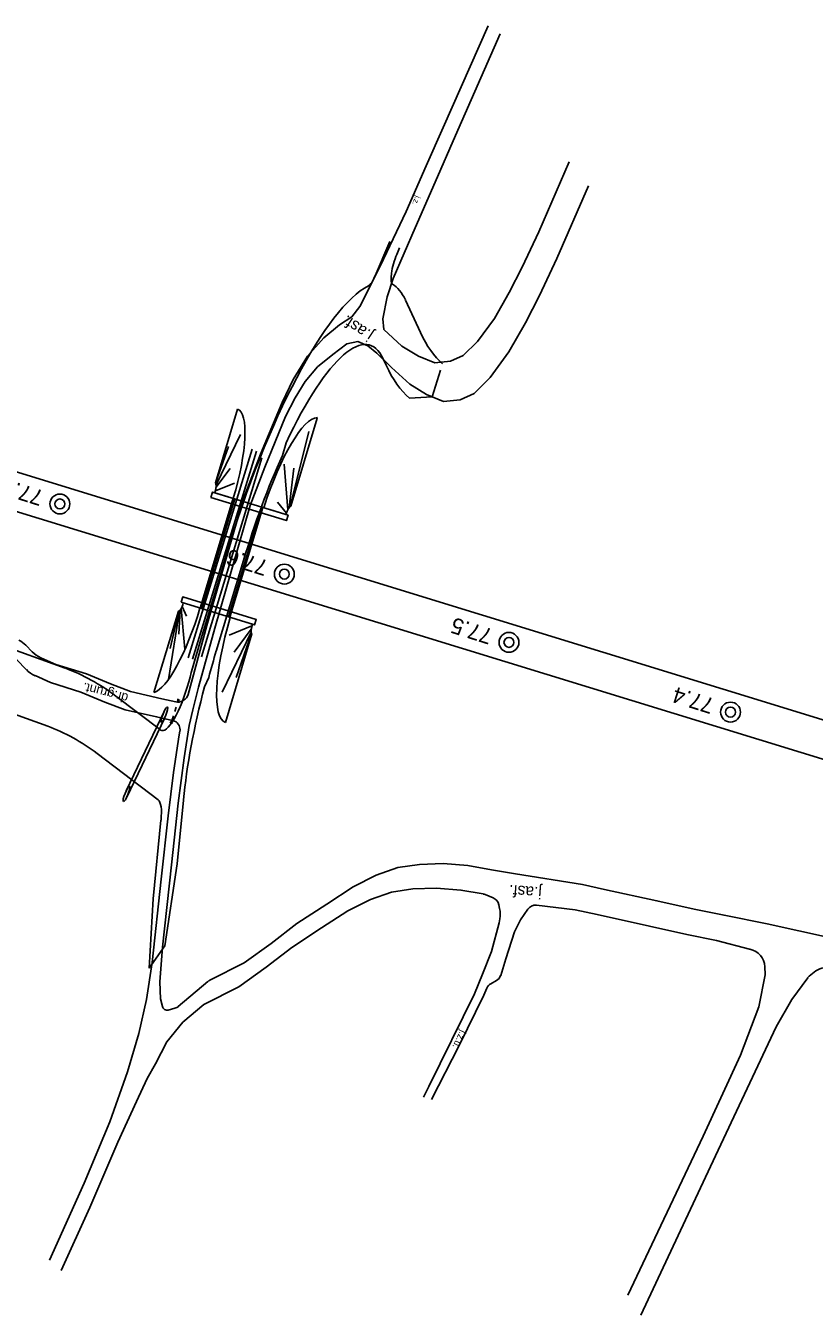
# Model space of a CAD drawing. Extents: x 6541740 to 6566395, y 5525066 to 5530361.
# Drawn here: x 6553353.3 to 6553437.8, y 5525216.6 to 5525355 of the extents above; entities that cross this region are included whole.
import ezdxf

# ---------------------------------------------------------------- set-up
doc = ezdxf.new("R2010")
doc.units = 0
for name, color, linetype in [('Domyślna', 7, 'Continuous'), ('TOR_PRZEK_P-komponent', 7, 'Continuous'), ('TOR_PS_OPIS_T-symbole geometrii', 7, 'Continuous'), ('TOR_PS_T-wypelnienia', 7, 'Continuous'), ('TOR_RAMKI-ramka+tabelka 1', 7, 'Continuous'), ('TOR_W-warstwa dodatkowa 2', 7, 'Continuous')]:
    doc.layers.add(name, color=color, linetype=linetype)

# ---------------------------------------------------------------- blocks, each defined once
blk = doc.blocks.new('4010_1')
at = {"layer": 'Domyślna'}
for radius in [0.75, 0.375]:
    blk.add_circle((0, 0), radius, dxfattribs=at)

msp = doc.modelspace()

# ---------------------------------------------------------------- linework, layer by layer
at = {"layer": 'TOR_PRZEK_P-komponent'}
for p, q in [((6553493.17, 5525263.79), (6553339.51, 5525311.01)), ((6553492.01, 5525259.9), (6553338.19, 5525307.18))]:
    msp.add_line(p, q, dxfattribs=at)
at = {"layer": 'TOR_PS_OPIS_T-symbole geometrii'}
for p, q in [((6553392.31, 5525331.8), (6553390.74, 5525328.15)), ((6553393.35, 5525331.12), (6553393.06, 5525330.43)), ((6553393.99, 5525325.54), (6553395.59, 5525322.07)), ((6553391.61, 5525319.23), (6553391.93, 5525318.54)), ((6553396.84, 5525315.14), (6553397.73, 5525318)), ((6553394.44, 5525315.02), (6553396.84, 5525315.15)), ((6553381.2, 5525310.23), (6553380.8, 5525308.86)), ((6553371.86, 5525288.5), (6553374.78, 5525298.19)), ((6553373.7, 5525287.88), (6553376.62, 5525297.58)), ((6553327.84, 5525296.74), (6553357.51, 5525286.03)), ((6553325.96, 5525290.52), (6553355.63, 5525279.81)), ((6553372.43, 5525284.05), (6553372.89, 5525285.04)), ((6553367.71, 5525279.41), (6553362.93, 5525283.05)), ((6553364.04, 5525272.89), (6553368.11, 5525281.39)), ((6553364.1, 5525272.2), (6553368.17, 5525280.71)), ((6553367.47, 5525271.92), (6553360.93, 5525276.9)), ((6553369.5, 5525265.05), (6553370.17, 5525271.9)), ((6553366.94, 5525261.3), (6553367.77, 5525269.74)), ((6553369.5, 5525265.05), (6553368.17, 5525256.25)), ((6553366.52, 5525253.86), (6553366.94, 5525261.3)), ((6553368.17, 5525256.25), (6553366.52, 5525253.86))]:
    msp.add_line(p, q, dxfattribs=at)
for centre, major_axis, start_param, end_param in [((6553393.28, 5525329.38), (0.64, 2.16), 1.135751, 3.086303), ((6553390.52, 5525329.2), (0.64, 2.16), 3.380673, 4.277344), ((6553382.66, 5525295.55), (9.51, 31.86), 0.238403, 1.562485), ((6553382.66, 5525295.55), (9.51, 31.86), 6.005835, 6.227895), ((6553382.66, 5525295.55), (7.51, 25.15), 6.005835, 7.307347), ((6553422.6, 5525393.55), (22.67, 75.94), 2.864243, 3.030803), ((6553419.61, 5525391.82), (23.25, 77.85), 2.864243, 3.035461), ((6553382.66, 5525295.55), (7.3, 24.43), 1.070944, 1.562485), ((6553379.75, 5525285.86), (-9.51, -31.86), 4.704078, 4.826775), ((6553379.75, 5525285.86), (-7.3, -24.43), 4.704078, 4.820464), ((6553269.74, 5524995.79), (86.76, 290.57), 6.18932, 6.269124), ((6553369.33, 5525284.38), (-1.5, -5.03), 6.18932, 7.968368), ((6553379.75, 5525285.86), (-7.51, -25.15), 4.858569, 5.373422), ((6553269.74, 5524995.79), (84.9, 284.34), 6.18932, 6.269124), ((6553365.86, 5525266.94), (1.5, 5.03), 5.373422, 6.18932)]:
    msp.add_ellipse(centre, major_axis=major_axis, ratio=0.25, start_param=start_param, end_param=end_param, dxfattribs=at)
for centre in [(6553368.14, 5525281.05), (6553364.07, 5525272.55)]:
    msp.add_ellipse(centre, major_axis=(-0.324, -0.819), ratio=0.186796, dxfattribs=at)
at = {"layer": 'TOR_PS_T-wypelnienia'}
for p, q in [((6553398.02, 5525344.04), (6553402.85, 5525354.96)), ((6553399.35, 5525343.19), (6553404.14, 5525354.11)), ((6553370.67, 5525287.15), (6553377.54, 5525309.55)), ((6553378, 5525309.33), (6553371.15, 5525287)), ((6553369.54, 5525282.35), (6553369.55, 5525282.38)), ((6553369.58, 5525282.76), (6553369.55, 5525282.38)), ((6553369.74, 5525282.68), (6553369.55, 5525282.38)), ((6553368.95, 5525280.44), (6553369.1, 5525280.92)), ((6553369.24, 5525281.4), (6553369.39, 5525281.87)), ((6553368.95, 5525280.44), (6553368.76, 5525280.15)), ((6553368.95, 5525280.44), (6553368.92, 5525280.07)), ((6553432.78, 5525258.63), (6553439.59, 5525257.12)), ((6553431.89, 5525249.7), (6553432.56, 5525253.14)), ((6553432.56, 5525253.14), (6553432.52, 5525254.02)), ((6553437.83, 5525253.44), (6553437.29, 5525253)), ((6553437.13, 5525252.82), (6553435.44, 5525250.51)), ((6553435.44, 5525250.51), (6553433.74, 5525247.56)), ((6553429.93, 5525244.54), (6553431.89, 5525249.7)), ((6553433.74, 5525247.56), (6553427.24, 5525233.72)), ((6553425.93, 5525235.85), (6553429.93, 5525244.54)), ((6553417.84, 5525218.76), (6553425.93, 5525235.85)), ((6553427.24, 5525233.72), (6553419.24, 5525216.63))]:
    msp.add_line(p, q, dxfattribs=at)
for points in [[(6553391.62, 5525329.91), (6553394.07, 5525335.02), (6553396.22, 5525339.93), (6553398.02, 5525344.04)], [(6553392.66, 5525327.85), (6553395.02, 5525333.3), (6553397.17, 5525338.2), (6553399.35, 5525343.19)], [(6553411.53, 5525340.37), (6553408.28, 5525332.84), (6553406.5, 5525329.07), (6553405.11, 5525326.35), (6553403.53, 5525323.57), (6553401.71, 5525321.1), (6553400.19, 5525319.57), (6553398.83, 5525318.97), (6553397.13, 5525318.8), (6553395.39, 5525319.5), (6553393.61, 5525320.6), (6553391.67, 5525322.38)], [(6553413.61, 5525337.8), (6553410.24, 5525329.99), (6553408.36, 5525326.01), (6553406.86, 5525323.08), (6553405.09, 5525319.97), (6553403.07, 5525317.24), (6553401.36, 5525315.5), (6553399.85, 5525314.84), (6553398.07, 5525314.66), (6553396.26, 5525315.39), (6553394.46, 5525316.5), (6553392.49, 5525318.3), (6553390.92, 5525319.85), (6553389.94, 5525320.62)], [(6553391.62, 5525329.91), (6553390.5, 5525327.6), (6553389.08, 5525324.84), (6553388.23, 5525323.74), (6553386.91, 5525322.87), (6553385.24, 5525321.49), (6553383.48, 5525319.53), (6553381.93, 5525317.03), (6553380.76, 5525314.54), (6553378.43, 5525309.01), (6553376.59, 5525304.14), (6553372.69, 5525290.61), (6553370.68, 5525283.21)], [(6553391.67, 5525322.38), (6553391.58, 5525323.52), (6553392.02, 5525325.87), (6553392.66, 5525327.85)], [(6553389.94, 5525320.62), (6553388.89, 5525321.09), (6553387.7, 5525320.83), (6553386.21, 5525319.7), (6553384.54, 5525318.36), (6553383.25, 5525316.8), (6553382.17, 5525315.05), (6553381.12, 5525313.06), (6553378.9, 5525307.59), (6553377.35, 5525303.48), (6553373.54, 5525290.34), (6553371.81, 5525284.01)], [(6553334.79, 5525293.79), (6553336.14, 5525293.53), (6553338.92, 5525292.82), (6553341.02, 5525291.87), (6553343.23, 5525291.04), (6553345.47, 5525290.06), (6553348.31, 5525289.11), (6553350.42, 5525287.93), (6553352.32, 5525286.92), (6553353.33, 5525285.89)], [(6553353.27, 5525288.51), (6553353.95, 5525287.81)], [(6553354.88, 5525287.16), (6553356.51, 5525286.44), (6553359.77, 5525285.42), (6553362.35, 5525284.35)], [(6553354.26, 5525285.24), (6553355.92, 5525284.5), (6553359.18, 5525283.48), (6553361.76, 5525282.41)], [(6553362.35, 5525284.35), (6553364.51, 5525283.53), (6553367.86, 5525282.77), (6553369.36, 5525282.42)], [(6553367.93, 5525249.73), (6553367.73, 5525250.58), (6553367.64, 5525252.41), (6553367.93, 5525256.12), (6553368.89, 5525264.95), (6553369.62, 5525271.56), (6553370.24, 5525276.43), (6553370.78, 5525279.89), (6553371.18, 5525281.59), (6553371.81, 5525284.01)], [(6553361.76, 5525282.41), (6553363.93, 5525281.59), (6553367.29, 5525280.83), (6553369.16, 5525280.4), (6553369.23, 5525280.36)], [(6553370.08, 5525282.53), (6553370.2, 5525282.6)], [(6553364.19, 5525242.72), (6553365.4, 5525246.84), (6553366.2, 5525250.5), (6553366.83, 5525254.48), (6553367.8, 5525263.41), (6553368.55, 5525270.19), (6553369.11, 5525274.85), (6553369.73, 5525278.9), (6553369.8, 5525279.27)], [(6553412.98, 5525262.84), (6553405.8, 5525263.97), (6553403.21, 5525264.42), (6553400.69, 5525264.86), (6553398.04, 5525265.07), (6553395.5, 5525264.99), (6553393.16, 5525264.66), (6553390.86, 5525263.85), (6553388.39, 5525262.6), (6553385.56, 5525260.73), (6553382.35, 5525258.64), (6553379.59, 5525256.51)], [(6553432.78, 5525258.63), (6553428.16, 5525259.53), (6553424.94, 5525260.19), (6553420.96, 5525261.09), (6553415.34, 5525262.31), (6553412.98, 5525262.84)], [(6553402.32, 5525261.82), (6553399.93, 5525262.23), (6553397.31, 5525262.44), (6553394.78, 5525262.36), (6553392.48, 5525262.03), (6553390.23, 5525261.24), (6553387.8, 5525260.01), (6553385, 5525258.17), (6553381.8, 5525256.08), (6553379.05, 5525253.96)], [(6553403.41, 5525261.39), (6553402.53, 5525261.76)], [(6553404.09, 5525260.26), (6553404.01, 5525260.66)], [(6553407.1, 5525260.18), (6553406.34, 5525259.03), (6553405.7, 5525257.74)], [(6553412.18, 5525260.13), (6553408.05, 5525260.62)], [(6553430.94, 5525255.9), (6553430.87, 5525255.91), (6553427.36, 5525256.83), (6553424.15, 5525257.48), (6553420.16, 5525258.38), (6553414.55, 5525259.6), (6553412.18, 5525260.13)], [(6553401.39, 5525251.1), (6553402.26, 5525253.2), (6553403.22, 5525255.64), (6553404.03, 5525258.71)], [(6553404.03, 5525258.71), (6553404.11, 5525259.16)], [(6553405.7, 5525257.74), (6553404.77, 5525254.85), (6553404.2, 5525253.09)], [(6553379.59, 5525256.51), (6553376.7, 5525254.42), (6553373.01, 5525252.57)], [(6553379.05, 5525253.96), (6553376.12, 5525251.84), (6553372.35, 5525249.95), (6553370.13, 5525248.08)], [(6553372.81, 5525252.44), (6553369.63, 5525249.75)], [(6553402.72, 5525251.73), (6553402.38, 5525250.96), (6553399.75, 5525245.58), (6553396.77, 5525239.78)], [(6553403.74, 5525252.53), (6553403.14, 5525252.19)], [(6553395.94, 5525240.03), (6553396.51, 5525241.18), (6553401.39, 5525251.1)], [(6553369.25, 5525249.55), (6553368.55, 5525249.36)], [(6553370.13, 5525248.08), (6553368.41, 5525245.94), (6553367.2, 5525243.6)], [(6553360.15, 5525228.18), (6553363.15, 5525235.18), (6553365.13, 5525239.55), (6553366.28, 5525242.03), (6553367.2, 5525243.6)], [(6553359.55, 5525230.78), (6553362.27, 5525237.39), (6553364.19, 5525242.72)], [(6553355.81, 5525222.53), (6553359.55, 5525230.78)], [(6553357.07, 5525221.42), (6553360.15, 5525228.18)]]:
    msp.add_lwpolyline(points, dxfattribs=at)
for centre, radius, start, end in [((6553351.12, 5525286.41), 3, 44.2574, 62.0051), ((6553356.1, 5525289.9), 3, 224.2574, 246.0601), ((6553355.48, 5525287.98), 3, 224.2574, 246.0601), ((6553369.59, 5525283.4), 1, 257.0333, 299.4722), ((6553369.71, 5525283.47), 1, 299.4722, 344.7713), ((6553368.82, 5525279.45), 1, 349.35, 65.4248), ((6553402.14, 5525260.83), 1, 67.6151, 80.0841), ((6553403.03, 5525260.47), 1, 11.3797, 67.6151), ((6553401.15, 5525259.66), 3, 350.3708, 11.3797), ((6553407.93, 5525259.62), 1, 83.2768, 146.5232), ((6553430.52, 5525253.94), 2, 2.2302, 78.0312), ((6553403.25, 5525253.4), 1, 299.5246, 342.0639), ((6553437.93, 5525252.23), 1, 129.9512, 143.8415), ((6553439.11, 5525251.91), 2, 77.1807, 129.9512), ((6553373.46, 5525251.68), 1, 116.6167, 130.2212), ((6553403.64, 5525251.32), 1, 119.5246, 155.8853), ((6553368.42, 5525249.85), 0.5, 193.5127, 285.0533), ((6553368.99, 5525250.52), 1, 285.0533, 310.2212)]:
    msp.add_arc(centre, radius, start, end, dxfattribs=at)
at = {"layer": 'TOR_W-warstwa dodatkowa 2'}
for p, q in [((6553373.68, 5525305.71), (6553376.29, 5525311.11)), ((6553381.64, 5525303.4), (6553383.61, 5525311.45)), ((6553373.63, 5525305.88), (6553375, 5525309.81)), ((6553372.13, 5525287.25), (6553378.57, 5525308.6)), ((6553373.67, 5525305.43), (6553375.19, 5525307.46)), ((6553381.36, 5525303.03), (6553380.97, 5525307.92)), ((6553381.51, 5525303.28), (6553382.02, 5525307.49)), ((6553373.6, 5525305.07), (6553375.65, 5525305.89)), ((6553371.96, 5525292.49), (6553375.51, 5525304.27)), ((6553372.13, 5525292.43), (6553375.68, 5525304.21)), ((6553375, 5525291.55), (6553378.55, 5525303.33)), ((6553375.16, 5525291.5), (6553378.71, 5525303.28)), ((6553381.22, 5525302.69), (6553380.27, 5525303.87)), ((6553377.52, 5525290.57), (6553375.07, 5525289.58)), ((6553377.45, 5525290.21), (6553375.63, 5525287.77)), ((6553377.44, 5525289.92), (6553374.32, 5525283.46)), ((6553377.49, 5525289.76), (6553375.85, 5525285.04))]:
    msp.add_line(p, q, dxfattribs=at)
for points in [[(6553375.97, 5525313.84), (6553373.6, 5525305.91)], [(6553381.69, 5525303.41), (6553384.53, 5525312.88)], [(6553373.13, 5525304.36), (6553381.23, 5525301.87), (6553381.41, 5525302.45), (6553373.31, 5525304.94), (6553373.13, 5525304.36)], [(6553373.55, 5525304.87), (6553374.99, 5525304.43)], [(6553379.44, 5525303.06), (6553381.17, 5525302.52)], [(6553369.92, 5525293.11), (6553370.1, 5525293.68), (6553377.98, 5525291.26), (6553377.81, 5525290.69), (6553369.92, 5525293.11)], [(6553369.64, 5525292.15), (6553367.01, 5525283.45)], [(6553368.59, 5525284.83), (6553369.76, 5525292.21)], [(6553369.7, 5525292.16), (6553368.77, 5525288.16)], [(6553369.68, 5525289.68), (6553369.84, 5525292.31)], [(6553369.93, 5525292.46), (6553370.34, 5525288.08)], [(6553370.49, 5525291.63), (6553370.03, 5525292.66)], [(6553377.57, 5525290.76), (6553375.93, 5525291.26)], [(6553374.68, 5525280.23), (6553377.52, 5525289.73)]]:
    msp.add_lwpolyline(points, dxfattribs=at)
for centre, major_axis, start_param, end_param in [((6553373.31, 5525304.95), (2.66, 8.89), 4.710386, 6.281182), ((6553373.31, 5525304.95), (2.66, 8.89), 4.710386, 6.281182), ((6553381.36, 5525301.44), (3.42, 11.45), 0.080285, 1.486505), ((6553373.31, 5525304.95), (0.286, 0.958), 4.710386, 6.281182), ((6553373.31, 5525304.95), (0.286, 0.958), 4.710386, 6.281182), ((6553381.41, 5525302.45), (0.286, 0.958), 6.281182, 7.851978), ((6553381.41, 5525302.45), (0.286, 0.958), 6.281182, 7.851978), ((6553369.92, 5525293.11), (0.286, 0.958), 3.116709, 4.710386), ((6553369.5, 5525293.06), (2.87, 9.61), 3.288753, 4.728189), ((6553377.81, 5525290.69), (3.12, 10.46), 1.568793, 3.139589), ((6553377.81, 5525290.69), (3.12, 10.46), 1.568793, 3.139589), ((6553377.81, 5525290.69), (0.286, 0.958), 1.568793, 3.139589), ((6553377.81, 5525290.69), (0.286, 0.958), 1.568793, 3.139589)]:
    msp.add_ellipse(centre, major_axis=major_axis, ratio=0.25, start_param=start_param, end_param=end_param, dxfattribs=at)

# ---------------------------------------------------------------- block references
at = {"layer": 'TOR_RAMKI-ramka+tabelka 1', "xscale": 1.422219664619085, "yscale": 1.422219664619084, "rotation": -45.228380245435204}
for p in [(6553356.93, 5525303.66), (6553381, 5525296.13), (6553405.09, 5525288.81), (6553428.85, 5525281.33)]:
    msp.add_blockref('4010_1', p, dxfattribs=at)

# ---------------------------------------------------------------- texts
at = {"layer": 'TOR_PS_T-wypelnienia'}
for s, height, rotation, p in [('j.z.', 0.59, 246.8938, (6553395.09, 5525336.79)), ('j.asf.', 1.247, 146.6791, (6553390.66, 5525322.05)), ('dr.grunt.', 1, 165.5185, (6553364.33, 5525283.26)), ('j.asf.', 1.248, 175.998, (6553408.64, 5525262.54)), ('j.z.u.', 0.722, 244.3168, (6553399.9, 5525247.29))]:
    msp.add_text(s, height=height, rotation=rotation, dxfattribs=at).set_placement(p)
at = {"layer": 'TOR_RAMKI-ramka+tabelka 1'}
for s, p in [('77.7', (6553355.29, 5525305.04)), ('77.6', (6553379.38, 5525297.53)), ('77.5', (6553403.46, 5525290.18)), ('77.4', (6553427.22, 5525282.73))]:
    msp.add_text(s, height=1.712, rotation=162.4435, dxfattribs=at).set_placement(p)

doc.saveas('drawing.dxf')
